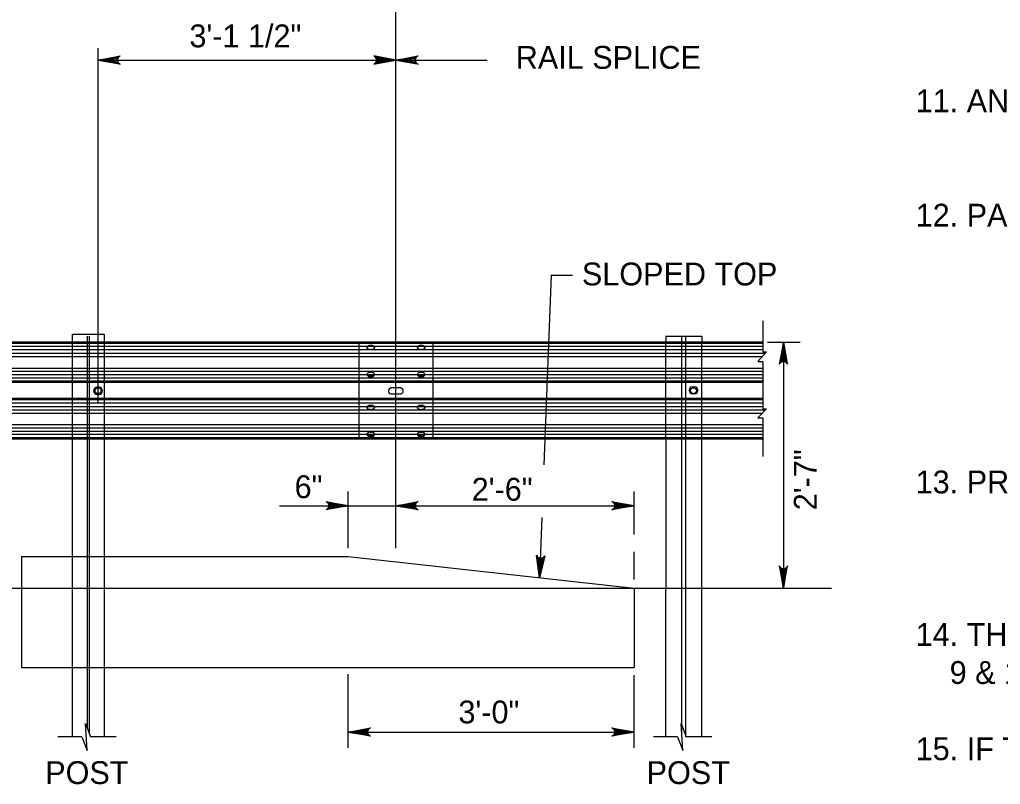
# Model space of a CAD drawing. Extents: x 632007860 to 635435983, y 295418622 to 297794622.
# Drawn here: x 632482682 to 632611312, y 297492569 to 297592906 of the extents above; entities that cross this region are included whole.
import ezdxf

# ---------------------------------------------------------------- set-up
doc = ezdxf.new("R2010")
doc.units = 0
for name, color, linetype in [('S-ABUT', 7, 'Continuous'), ('S-DETL-DIMS', 7, 'Continuous'), ('S-DETL-T120', 7, 'Continuous'), ('S-GRND-MAJR', 7, 'Continuous'), ('S-MISC-CNTR-WT01', 7, 'Continuous'), ('S-STEL', 7, 'Continuous')]:
    doc.layers.add(name, color=color, linetype=linetype)

msp = doc.modelspace()

# ---------------------------------------------------------------- linework, layer by layer
at = {"layer": 'S-ABUT'}
for p, q in [((632482943, 297522481), (632482943, 297518311)), ((632482943, 297522477), (632525783, 297522477)), ((632525783, 297522477), (632563281, 297518311)), ((632482943, 297518311), (632482943, 297507895)), ((632563281, 297518311), (632563281, 297507895)), ((632482943, 297507895), (632563281, 297507895))]:
    msp.add_line(p, q, dxfattribs=at)
at = {"layer": 'S-DETL-DIMS'}
for p, q in [((632492973, 297587589), (632544020, 297587589)), ((632552386, 297559395), (632551446, 297534480)), ((632552386, 297559395), (632555194, 297559395)), ((632580147, 297553374), (632580147, 297549337)), ((632580759, 297550601), (632585060, 297550601)), ((632582858, 297550601), (632582858, 297518311)), ((632580655, 297549337), (632579511, 297548072)), ((632580147, 297549337), (632580655, 297549337)), ((632579511, 297548072), (632580147, 297548072)), ((632580147, 297548072), (632580147, 297545712)), ((632580147, 297545712), (632580147, 297541833)), ((632580655, 297541833), (632579511, 297540653)), ((632580147, 297541833), (632580655, 297541833)), ((632579511, 297540653), (632580147, 297540653)), ((632580147, 297540653), (632580147, 297535567)), ((632525783, 297523548), (632525783, 297531013)), ((632563281, 297525337), (632563281, 297531013)), ((632516780, 297529136), (632563281, 297529136)), ((632551186, 297527593), (632550887, 297519688)), ((632563281, 297519463), (632563281, 297523066)), ((632525783, 297497385), (632525783, 297507044)), ((632563281, 297497385), (632563281, 297506879)), ((632490829, 297498789), (632487703, 297498789)), ((632495329, 297498789), (632492000, 297498789)), ((632525783, 297499441), (632563281, 297499441)), ((632568950, 297498789), (632565824, 297498789)), ((632573450, 297498789), (632570121, 297498789))]:
    msp.add_line(p, q, dxfattribs=at)
for points in [[(632492973, 297587589), (632495885, 297588135), (632495773, 297588058), (632495661, 297587980), (632495603, 297587882), (632495545, 297587785), (632495528, 297587687), (632495511, 297587589), (632495528, 297587492), (632495545, 297587394), (632495603, 297587296), (632495661, 297587199), (632495773, 297587121), (632495885, 297587043), (632492973, 297587589), (632495773, 297587121), (632495661, 297587199), (632492973, 297587589), (632495603, 297587296), (632495545, 297587394), (632492973, 297587589), (632495528, 297587492), (632495511, 297587589), (632492973, 297587589), (632495528, 297587687), (632495545, 297587785), (632492973, 297587589), (632495603, 297587882), (632495661, 297587980), (632492973, 297587589), (632495773, 297588058)], [(632532033, 297587589), (632529121, 297588135), (632529233, 297588058), (632529345, 297587980), (632529403, 297587882), (632529461, 297587785), (632529477, 297587687), (632529494, 297587589), (632529477, 297587492), (632529461, 297587394), (632529403, 297587296), (632529345, 297587199), (632529233, 297587121), (632529121, 297587043), (632532033, 297587589), (632529233, 297587121), (632529345, 297587199), (632532033, 297587589), (632529403, 297587296), (632529461, 297587394), (632532033, 297587589), (632529477, 297587492), (632529494, 297587589), (632532033, 297587589), (632529477, 297587687), (632529461, 297587785), (632532033, 297587589), (632529403, 297587882), (632529345, 297587980), (632532033, 297587589), (632529233, 297588058)], [(632532033, 297587589), (632534946, 297588135), (632534833, 297588058), (632534721, 297587980), (632534663, 297587882), (632534606, 297587785), (632534589, 297587687), (632534572, 297587589), (632534589, 297587492), (632534606, 297587394), (632534663, 297587296), (632534721, 297587199), (632534833, 297587121), (632534946, 297587043), (632532033, 297587589), (632534833, 297587121), (632534721, 297587199), (632532033, 297587589), (632534663, 297587296), (632534606, 297587394), (632532033, 297587589), (632534589, 297587492), (632534572, 297587589), (632532033, 297587589), (632534589, 297587687), (632534606, 297587785), (632532033, 297587589), (632534663, 297587882), (632534721, 297587980), (632532033, 297587589), (632534833, 297588058)], [(632582858, 297550601), (632582312, 297547689), (632582390, 297547801), (632582467, 297547913), (632582565, 297547971), (632582663, 297548029), (632582760, 297548046), (632582858, 297548062), (632582956, 297548046), (632583053, 297548029), (632583151, 297547971), (632583249, 297547913), (632583326, 297547801), (632583404, 297547689), (632582858, 297550601), (632583326, 297547801), (632583249, 297547913), (632582858, 297550601), (632583151, 297547971), (632583053, 297548029), (632582858, 297550601), (632582956, 297548046), (632582858, 297548062), (632582858, 297550601), (632582760, 297548046), (632582663, 297548029), (632582858, 297550601), (632582565, 297547971), (632582467, 297547913), (632582858, 297550601), (632582390, 297547801)], [(632525783, 297529136), (632522871, 297528590), (632522983, 297528668), (632523095, 297528746), (632523153, 297528843), (632523211, 297528941), (632523228, 297529039), (632523244, 297529136), (632523228, 297529234), (632523211, 297529332), (632523153, 297529429), (632523095, 297529527), (632522983, 297529605), (632522871, 297529682), (632525783, 297529136), (632522983, 297529605), (632523095, 297529527), (632525783, 297529136), (632523153, 297529429), (632523211, 297529332), (632525783, 297529136), (632523228, 297529234), (632523244, 297529136), (632525783, 297529136), (632523228, 297529039), (632523211, 297528941), (632525783, 297529136), (632523153, 297528843), (632523095, 297528746), (632525783, 297529136), (632522983, 297528668)], [(632532033, 297529136), (632534946, 297529682), (632534833, 297529605), (632534721, 297529527), (632534663, 297529429), (632534606, 297529332), (632534589, 297529234), (632534572, 297529136), (632534589, 297529039), (632534606, 297528941), (632534663, 297528843), (632534721, 297528746), (632534833, 297528668), (632534946, 297528590), (632532033, 297529136), (632534833, 297528668), (632534721, 297528746), (632532033, 297529136), (632534663, 297528843), (632534606, 297528941), (632532033, 297529136), (632534589, 297529039), (632534572, 297529136), (632532033, 297529136), (632534589, 297529234), (632534606, 297529332), (632532033, 297529136), (632534663, 297529429), (632534721, 297529527), (632532033, 297529136), (632534833, 297529605)], [(632563281, 297529136), (632560369, 297528590), (632560481, 297528668), (632560593, 297528746), (632560651, 297528843), (632560709, 297528941), (632560726, 297529039), (632560743, 297529136), (632560726, 297529234), (632560709, 297529332), (632560651, 297529429), (632560593, 297529527), (632560481, 297529605), (632560369, 297529682), (632563281, 297529136), (632560481, 297529605), (632560593, 297529527), (632563281, 297529136), (632560651, 297529429), (632560709, 297529332), (632563281, 297529136), (632560726, 297529234), (632560743, 297529136), (632563281, 297529136), (632560726, 297529039), (632560709, 297528941), (632563281, 297529136), (632560651, 297528843), (632560593, 297528746), (632563281, 297529136), (632560481, 297528668)], [(632550887, 297519688), (632550466, 297522622), (632550539, 297522506), (632550612, 297522391), (632550707, 297522329), (632550802, 297522267), (632550899, 297522246), (632550996, 297522225), (632551094, 297522238), (632551193, 297522250), (632551293, 297522304), (632551393, 297522357), (632551475, 297522466), (632551558, 297522575), (632550887, 297519688), (632551475, 297522466), (632551393, 297522357), (632550887, 297519688), (632551293, 297522304), (632551193, 297522250), (632550887, 297519688), (632551094, 297522238), (632550996, 297522225), (632550887, 297519688), (632550899, 297522246), (632550802, 297522267), (632550887, 297519688), (632550707, 297522329), (632550612, 297522391), (632550887, 297519688), (632550539, 297522506)], [(632582858, 297518311), (632583404, 297521223), (632583326, 297521111), (632583249, 297520999), (632583151, 297520941), (632583053, 297520883), (632582956, 297520867), (632582858, 297520850), (632582760, 297520867), (632582663, 297520883), (632582565, 297520941), (632582467, 297520999), (632582390, 297521111), (632582312, 297521223), (632582858, 297518311), (632582390, 297521111), (632582467, 297520999), (632582858, 297518311), (632582565, 297520941), (632582663, 297520883), (632582858, 297518311), (632582760, 297520867), (632582858, 297520850), (632582858, 297518311), (632582956, 297520867), (632583053, 297520883), (632582858, 297518311), (632583151, 297520941), (632583249, 297520999), (632582858, 297518311), (632583326, 297521111)], [(632490829, 297498789), (632491542, 297497032), (632491329, 297500547), (632492000, 297498789)], [(632525783, 297499441), (632528696, 297499987), (632528584, 297499910), (632528472, 297499832), (632528414, 297499734), (632528356, 297499636), (632528339, 297499539), (632528322, 297499441), (632528339, 297499344), (632528356, 297499246), (632528414, 297499148), (632528472, 297499051), (632528584, 297498973), (632528696, 297498895), (632525783, 297499441), (632528584, 297498973), (632528472, 297499051), (632525783, 297499441), (632528414, 297499148), (632528356, 297499246), (632525783, 297499441), (632528339, 297499344), (632528322, 297499441), (632525783, 297499441), (632528339, 297499539), (632528356, 297499636), (632525783, 297499441), (632528414, 297499734), (632528472, 297499832), (632525783, 297499441), (632528584, 297499910)], [(632563281, 297499441), (632560369, 297498895), (632560481, 297498973), (632560593, 297499051), (632560651, 297499148), (632560709, 297499246), (632560726, 297499344), (632560743, 297499441), (632560726, 297499539), (632560709, 297499636), (632560651, 297499734), (632560593, 297499832), (632560481, 297499910), (632560369, 297499987), (632563281, 297499441), (632560481, 297499910), (632560593, 297499832), (632563281, 297499441), (632560651, 297499734), (632560709, 297499636), (632563281, 297499441), (632560726, 297499539), (632560743, 297499441), (632563281, 297499441), (632560726, 297499344), (632560709, 297499246), (632563281, 297499441), (632560651, 297499148), (632560593, 297499051), (632563281, 297499441), (632560481, 297498973)], [(632568950, 297498789), (632569663, 297497032), (632569450, 297500547), (632570121, 297498789)]]:
    msp.add_lwpolyline(points, dxfattribs=at)
at = {"layer": 'S-GRND-MAJR'}
msp.add_line((632051871, 297518311), (632589160, 297518311), dxfattribs=at)
at = {"layer": 'S-MISC-CNTR-WT01'}
for p, q in [((632532033, 297559807), (632532033, 297624873)), ((632492973, 297555112), (632492973, 297589164)), ((632532033, 297523567), (632532033, 297559807)), ((632492973, 297542695), (632492973, 297555112))]:
    msp.add_line(p, q, dxfattribs=at)
at = {"layer": 'S-STEL'}
for p, q in [((632489582, 297551643), (632493750, 297551643)), ((632489582, 297551643), (632489582, 297550600)), ((632491536, 297551360), (632491536, 297499921)), ((632491796, 297551360), (632491796, 297499410)), ((632493750, 297551643), (632493750, 297550600)), ((632567434, 297551360), (632572140, 297551360)), ((632567434, 297551360), (632567498, 297551360)), ((632567434, 297551360), (632567498, 297551360)), ((632567434, 297551360), (632567498, 297551360)), ((632567434, 297551360), (632567498, 297551360)), ((632567434, 297551360), (632567434, 297550601)), ((632569533, 297498789), (632569533, 297551360)), ((632570041, 297498789), (632570041, 297551360)), ((632572140, 297551360), (632572140, 297550601)), ((632580147, 297550011), (632370260, 297550011)), ((632580147, 297550601), (632370287, 297550601)), ((632580147, 297550433), (632370287, 297550433)), ((632580147, 297550011), (632370287, 297550011)), ((632489582, 297550600), (632489582, 297537871)), ((632493750, 297550600), (632493750, 297537871)), ((632527182, 297550601), (632527182, 297537871)), ((632528638, 297550180), (632528832, 297550180)), ((632528638, 297550090), (632528638, 297550180)), ((632528832, 297550090), (632528638, 297550090)), ((632528832, 297550090), (632528832, 297550180)), ((632535236, 297550180), (632535430, 297550180)), ((632535236, 297550090), (632535236, 297550180)), ((632535430, 297550090), (632535236, 297550090)), ((632535430, 297550090), (632535430, 297550180)), ((632536886, 297550601), (632536886, 297537871)), ((632567434, 297537871), (632567434, 297550601)), ((632572140, 297537871), (632572140, 297550601)), ((632580147, 297549590), (632370287, 297549590)), ((632580427, 297549084), (632370287, 297549084)), ((632580045, 297548662), (632370287, 297548662)), ((632528638, 297549604), (632528832, 297549604)), ((632535236, 297549604), (632535430, 297549604)), ((632580147, 297547145), (632370287, 297547145)), ((632580147, 297546723), (632370287, 297546723)), ((632580147, 297546302), (632370287, 297546302)), ((632528638, 297546641), (632528832, 297546641)), ((632528638, 297546154), (632528638, 297546064)), ((632528832, 297546154), (632528638, 297546154)), ((632528638, 297546064), (632528832, 297546064)), ((632528832, 297546154), (632528832, 297546064)), ((632535236, 297546641), (632535430, 297546641)), ((632535236, 297546154), (632535236, 297546064)), ((632535430, 297546154), (632535236, 297546154)), ((632535236, 297546064), (632535430, 297546064)), ((632535430, 297546154), (632535430, 297546064)), ((632580147, 297545880), (632370287, 297545880)), ((632580147, 297545459), (632370287, 297545459)), ((632580147, 297545290), (632370287, 297545290)), ((632493089, 297544673), (632492856, 297544673)), ((632570947, 297544740), (632571179, 297544740)), ((632570947, 297544740), (632571179, 297544740)), ((632492390, 297544208), (632492390, 297544199)), ((632492856, 297543734), (632493089, 297543734)), ((632493554, 297544199), (632493554, 297544208)), ((632532713, 297544578), (632531355, 297544578)), ((632531355, 297543806), (632532713, 297543806)), ((632570481, 297544266), (632570481, 297544275)), ((632570481, 297544266), (632570481, 297544275)), ((632571179, 297543801), (632570947, 297543801)), ((632571179, 297543801), (632570947, 297543801)), ((632571645, 297544275), (632571645, 297544266)), ((632571645, 297544275), (632571645, 297544266)), ((632580147, 297543182), (632370287, 297543182)), ((632580147, 297543014), (632370287, 297543014)), ((632580147, 297542592), (632370287, 297542592)), ((632580147, 297542086), (632370287, 297542086)), ((632528638, 297542320), (632528832, 297542320)), ((632528638, 297542230), (632528638, 297542320)), ((632528832, 297542230), (632528638, 297542230)), ((632528832, 297542230), (632528832, 297542320)), ((632535236, 297542320), (632535430, 297542320)), ((632535236, 297542230), (632535236, 297542320)), ((632535430, 297542230), (632535236, 297542230)), ((632535430, 297542230), (632535430, 297542320)), ((632580492, 297541665), (632370287, 297541665)), ((632580083, 297541243), (632370287, 297541243)), ((632528638, 297541743), (632528832, 297541743)), ((632535236, 297541743), (632535430, 297541743)), ((632580147, 297539726), (632370287, 297539726)), ((632580147, 297539304), (632370287, 297539304)), ((632580147, 297538883), (632370287, 297538883)), ((632580147, 297538461), (632370287, 297538461)), ((632528638, 297538780), (632528832, 297538780)), ((632528638, 297538294), (632528638, 297538204)), ((632528832, 297538294), (632528638, 297538294)), ((632528638, 297538204), (632528832, 297538204)), ((632528832, 297538294), (632528832, 297538204)), ((632535236, 297538780), (632535430, 297538780)), ((632535236, 297538294), (632535236, 297538204)), ((632535430, 297538294), (632535236, 297538294)), ((632535236, 297538204), (632535430, 297538204)), ((632535430, 297538294), (632535430, 297538204)), ((632580147, 297538039), (632370287, 297538039)), ((632580147, 297537871), (632370287, 297537871)), ((632489582, 297537871), (632489582, 297518310)), ((632493750, 297537871), (632493750, 297518310)), ((632567434, 297537871), (632567434, 297518311)), ((632572140, 297518311), (632572140, 297537871)), ((632489582, 297518310), (632489582, 297498788)), ((632493750, 297518310), (632493750, 297498788)), ((632567434, 297498789), (632567434, 297518311)), ((632572140, 297498789), (632572140, 297518311))]:
    msp.add_line(p, q, dxfattribs=at)
for points in [[(632528638, 297549604), (632528570, 297549608), (632528505, 297549621), (632528444, 297549642), (632528388, 297549671), (632528340, 297549707), (632528301, 297549748), (632528273, 297549793), (632528255, 297549842), (632528249, 297549892), (632528255, 297549942), (632528273, 297549990), (632528301, 297550036), (632528340, 297550077), (632528388, 297550112), (632528444, 297550141), (632528505, 297550162), (632528570, 297550175), (632528638, 297550180)], [(632528638, 297550090), (632528570, 297550086), (632528505, 297550073), (632528444, 297550052), (632528388, 297550023), (632528340, 297549987), (632528301, 297549946), (632528273, 297549901), (632528255, 297549852), (632528254, 297549847)], [(632528832, 297550180), (632528899, 297550175), (632528964, 297550162), (632529026, 297550141), (632529081, 297550112), (632529129, 297550077), (632529168, 297550036), (632529196, 297549990), (632529214, 297549942), (632529220, 297549892), (632529214, 297549842), (632529196, 297549793), (632529168, 297549748), (632529129, 297549707), (632529081, 297549671), (632529026, 297549642), (632528964, 297549621), (632528899, 297549608), (632528832, 297549604)], [(632529215, 297549847), (632529214, 297549852), (632529196, 297549901), (632529168, 297549946), (632529129, 297549987), (632529081, 297550023), (632529026, 297550052), (632528964, 297550073), (632528899, 297550086), (632528832, 297550090)], [(632535236, 297549604), (632535169, 297549608), (632535104, 297549621), (632535042, 297549642), (632534987, 297549671), (632534939, 297549707), (632534900, 297549748), (632534872, 297549793), (632534854, 297549842), (632534848, 297549892), (632534854, 297549942), (632534872, 297549990), (632534900, 297550036), (632534939, 297550077), (632534987, 297550112), (632535042, 297550141), (632535104, 297550162), (632535169, 297550175), (632535236, 297550180)], [(632535236, 297550090), (632535169, 297550086), (632535104, 297550073), (632535042, 297550052), (632534987, 297550023), (632534939, 297549987), (632534900, 297549946), (632534872, 297549901), (632534854, 297549852), (632534853, 297549847)], [(632535430, 297550180), (632535498, 297550175), (632535563, 297550162), (632535624, 297550141), (632535680, 297550112), (632535728, 297550077), (632535767, 297550036), (632535795, 297549990), (632535813, 297549942), (632535819, 297549892), (632535813, 297549842), (632535795, 297549793), (632535767, 297549748), (632535728, 297549707), (632535680, 297549671), (632535624, 297549642), (632535563, 297549621), (632535498, 297549608), (632535430, 297549604)], [(632535814, 297549847), (632535813, 297549852), (632535795, 297549901), (632535767, 297549946), (632535728, 297549987), (632535680, 297550023), (632535624, 297550052), (632535563, 297550073), (632535498, 297550086), (632535430, 297550090)], [(632528638, 297546641), (632528570, 297546636), (632528505, 297546623), (632528444, 297546602), (632528388, 297546573), (632528340, 297546538), (632528301, 297546497), (632528273, 297546451), (632528255, 297546403), (632528249, 297546353), (632528255, 297546303), (632528273, 297546254), (632528301, 297546209), (632528340, 297546167), (632528388, 297546132), (632528444, 297546103), (632528505, 297546082), (632528570, 297546069), (632528638, 297546064)], [(632528638, 297546154), (632528570, 297546158), (632528505, 297546171), (632528444, 297546193), (632528388, 297546222), (632528340, 297546257), (632528301, 297546298), (632528273, 297546344), (632528255, 297546392), (632528254, 297546397)], [(632528832, 297546064), (632528899, 297546069), (632528964, 297546082), (632529026, 297546103), (632529081, 297546132), (632529129, 297546167), (632529168, 297546209), (632529196, 297546254), (632529214, 297546303), (632529220, 297546353), (632529214, 297546403), (632529196, 297546451), (632529168, 297546497), (632529129, 297546538), (632529081, 297546573), (632529026, 297546602), (632528964, 297546623), (632528899, 297546636), (632528832, 297546641)], [(632529215, 297546397), (632529214, 297546392), (632529196, 297546344), (632529168, 297546298), (632529129, 297546257), (632529081, 297546222), (632529026, 297546193), (632528964, 297546171), (632528899, 297546158), (632528832, 297546154)], [(632535236, 297546641), (632535169, 297546636), (632535104, 297546623), (632535042, 297546602), (632534987, 297546573), (632534939, 297546538), (632534900, 297546497), (632534872, 297546451), (632534854, 297546403), (632534848, 297546353), (632534854, 297546303), (632534872, 297546254), (632534900, 297546209), (632534939, 297546167), (632534987, 297546132), (632535042, 297546103), (632535104, 297546082), (632535169, 297546069), (632535236, 297546064)], [(632535236, 297546154), (632535169, 297546158), (632535104, 297546171), (632535042, 297546193), (632534987, 297546222), (632534939, 297546257), (632534900, 297546298), (632534872, 297546344), (632534854, 297546392), (632534853, 297546397)], [(632535430, 297546064), (632535498, 297546069), (632535563, 297546082), (632535624, 297546103), (632535680, 297546132), (632535728, 297546167), (632535767, 297546209), (632535795, 297546254), (632535813, 297546303), (632535819, 297546353), (632535813, 297546403), (632535795, 297546451), (632535767, 297546497), (632535728, 297546538), (632535680, 297546573), (632535624, 297546602), (632535563, 297546623), (632535498, 297546636), (632535430, 297546641)], [(632535814, 297546397), (632535813, 297546392), (632535795, 297546344), (632535767, 297546298), (632535728, 297546257), (632535680, 297546222), (632535624, 297546193), (632535563, 297546171), (632535498, 297546158), (632535430, 297546154)], [(632528638, 297541743), (632528570, 297541748), (632528505, 297541761), (632528444, 297541782), (632528388, 297541811), (632528340, 297541846), (632528301, 297541887), (632528273, 297541933), (632528255, 297541981), (632528249, 297542032), (632528255, 297542082), (632528273, 297542130), (632528301, 297542176), (632528340, 297542217), (632528388, 297542252), (632528444, 297542281), (632528505, 297542302), (632528570, 297542315), (632528638, 297542320)], [(632528638, 297542230), (632528570, 297542226), (632528505, 297542213), (632528444, 297542191), (632528388, 297542163), (632528340, 297542127), (632528301, 297542086), (632528273, 297542040), (632528255, 297541992), (632528254, 297541987)], [(632528832, 297542320), (632528899, 297542315), (632528964, 297542302), (632529026, 297542281), (632529081, 297542252), (632529129, 297542217), (632529168, 297542176), (632529196, 297542130), (632529214, 297542082), (632529220, 297542032), (632529214, 297541981), (632529196, 297541933), (632529168, 297541887), (632529129, 297541846), (632529081, 297541811), (632529026, 297541782), (632528964, 297541761), (632528899, 297541748), (632528832, 297541743)], [(632529215, 297541987), (632529214, 297541992), (632529196, 297542040), (632529168, 297542086), (632529129, 297542127), (632529081, 297542163), (632529026, 297542191), (632528964, 297542213), (632528899, 297542226), (632528832, 297542230)], [(632535236, 297541743), (632535169, 297541748), (632535104, 297541761), (632535042, 297541782), (632534987, 297541811), (632534939, 297541846), (632534900, 297541887), (632534872, 297541933), (632534854, 297541981), (632534848, 297542032), (632534854, 297542082), (632534872, 297542130), (632534900, 297542176), (632534939, 297542217), (632534987, 297542252), (632535042, 297542281), (632535104, 297542302), (632535169, 297542315), (632535236, 297542320)], [(632535236, 297542230), (632535169, 297542226), (632535104, 297542213), (632535042, 297542191), (632534987, 297542163), (632534939, 297542127), (632534900, 297542086), (632534872, 297542040), (632534854, 297541992), (632534853, 297541987)], [(632535430, 297542320), (632535498, 297542315), (632535563, 297542302), (632535624, 297542281), (632535680, 297542252), (632535728, 297542217), (632535767, 297542176), (632535795, 297542130), (632535813, 297542082), (632535819, 297542032), (632535813, 297541981), (632535795, 297541933), (632535767, 297541887), (632535728, 297541846), (632535680, 297541811), (632535624, 297541782), (632535563, 297541761), (632535498, 297541748), (632535430, 297541743)], [(632535814, 297541987), (632535813, 297541992), (632535795, 297542040), (632535767, 297542086), (632535728, 297542127), (632535680, 297542163), (632535624, 297542191), (632535563, 297542213), (632535498, 297542226), (632535430, 297542230)], [(632528638, 297538780), (632528570, 297538776), (632528505, 297538763), (632528444, 297538742), (632528388, 297538713), (632528340, 297538678), (632528301, 297538636), (632528273, 297538591), (632528255, 297538542), (632528249, 297538492), (632528255, 297538442), (632528273, 297538394), (632528301, 297538348), (632528340, 297538307), (632528388, 297538272), (632528444, 297538243), (632528505, 297538222), (632528570, 297538209), (632528638, 297538204)], [(632528638, 297538294), (632528570, 297538298), (632528505, 297538311), (632528444, 297538332), (632528388, 297538361), (632528340, 297538397), (632528301, 297538438), (632528273, 297538483), (632528255, 297538532), (632528254, 297538537)], [(632528832, 297538204), (632528899, 297538209), (632528964, 297538222), (632529026, 297538243), (632529081, 297538272), (632529129, 297538307), (632529168, 297538348), (632529196, 297538394), (632529214, 297538442), (632529220, 297538492), (632529214, 297538542), (632529196, 297538591), (632529168, 297538636), (632529129, 297538678), (632529081, 297538713), (632529026, 297538742), (632528964, 297538763), (632528899, 297538776), (632528832, 297538780)], [(632529215, 297538537), (632529214, 297538532), (632529196, 297538483), (632529168, 297538438), (632529129, 297538397), (632529081, 297538361), (632529026, 297538332), (632528964, 297538311), (632528899, 297538298), (632528832, 297538294)], [(632535236, 297538780), (632535169, 297538776), (632535104, 297538763), (632535042, 297538742), (632534987, 297538713), (632534939, 297538678), (632534900, 297538636), (632534872, 297538591), (632534854, 297538542), (632534848, 297538492), (632534854, 297538442), (632534872, 297538394), (632534900, 297538348), (632534939, 297538307), (632534987, 297538272), (632535042, 297538243), (632535104, 297538222), (632535169, 297538209), (632535236, 297538204)], [(632535236, 297538294), (632535169, 297538298), (632535104, 297538311), (632535042, 297538332), (632534987, 297538361), (632534939, 297538397), (632534900, 297538438), (632534872, 297538483), (632534854, 297538532), (632534853, 297538537)], [(632535430, 297538204), (632535498, 297538209), (632535563, 297538222), (632535624, 297538243), (632535680, 297538272), (632535728, 297538307), (632535767, 297538348), (632535795, 297538394), (632535813, 297538442), (632535819, 297538492), (632535813, 297538542), (632535795, 297538591), (632535767, 297538636), (632535728, 297538678), (632535680, 297538713), (632535624, 297538742), (632535563, 297538763), (632535498, 297538776), (632535430, 297538780)], [(632535814, 297538537), (632535813, 297538532), (632535795, 297538483), (632535767, 297538438), (632535728, 297538397), (632535680, 297538361), (632535624, 297538332), (632535563, 297538311), (632535498, 297538298), (632535430, 297538294)]]:
    msp.add_lwpolyline(points, dxfattribs=at)
for centre in [(632492972, 297544221), (632571063, 297544221)]:
    msp.add_circle(centre, 391, dxfattribs=at)
for centre, start, end in [((632492856, 297544208), 90, 180), ((632493089, 297544208), 0, 90), ((632570947, 297544275), 90, 180), ((632570947, 297544275), 90, 180), ((632571179, 297544275), 0, 90), ((632571179, 297544275), 0, 90), ((632492856, 297544199), 180, 270), ((632493089, 297544199), 270, 360), ((632570947, 297544266), 180, 270), ((632570947, 297544266), 180, 270), ((632571179, 297544266), 270, 0), ((632571179, 297544266), 270, 0)]:
    msp.add_arc(centre, 466, start, end, dxfattribs=at)
for centre, start_param, end_param in [((632531355, 297544192), 6.2831853, 9.424778), ((632532713, 297544192), 3.1415927, 6.2831853)]:
    msp.add_ellipse(centre, major_axis=(0, 386), ratio=0.7543445, start_param=start_param, end_param=end_param, dxfattribs=at)

# ---------------------------------------------------------------- texts
at = {"layer": 'S-DETL-T120'}
for s, height, p in [('3\'-1 1/2"', 2999.8, (632504954, 297589269)), ('  RAIL SPLICE', 2999.85, (632545523, 297586451)), ('11. AN INSTALLATION HEIGHT TOLERANCE OF PLUS 1" FOR THE W-BEAM OR ', 3000, (632600201, 297580746)), ('12. PAYMENT FOR THE THRIE-BEAM GUIDE RAIL TO BRIDGE BARRIER TRANSITION, ', 3000, (632600201, 297565746)), ('SLOPED TOP', 2999.9, (632556426, 297558034)), ('6"', 2999.9, (632518748, 297530120)), ('13. PROVIDE CONNECTION PLATES IN ACCORDANCE WITH AASHTO M270 (ASTM A709) ', 3000, (632600201, 297530746)), ('2\'-6"', 2999.9, (632541974, 297529789)), ('14. THE INLET TOP AND INLET BOX IS PERMITTED BETWEEN POSTS 7 & 8, 8 & 9,', 3000, (632600201, 297510746)), ('    9 & 10, AND 11 & 12. THE PREFERRED LOCATION IS BETWEEN POSTS 11 AND 12.', 3000, (632600201, 297505746)), ('3\'-0"', 2999.8, (632540234, 297500566)), ('15. IF THE CURB IS REQUIRED BEYOND POST 4, THEN THE CURB MUST EXTEND 2\'-6" ', 3000, (632600201, 297495746)), ('POST', 2999.8, (632486040, 297492611)), ('POST', 2999.8, (632564914, 297492611))]:
    msp.add_text(s, height=height, dxfattribs=at).set_placement(p)
msp.add_text('2\'-7"', height=2999.9, rotation=90, dxfattribs=at).set_placement((632587224, 297528535))

doc.saveas('drawing.dxf')
